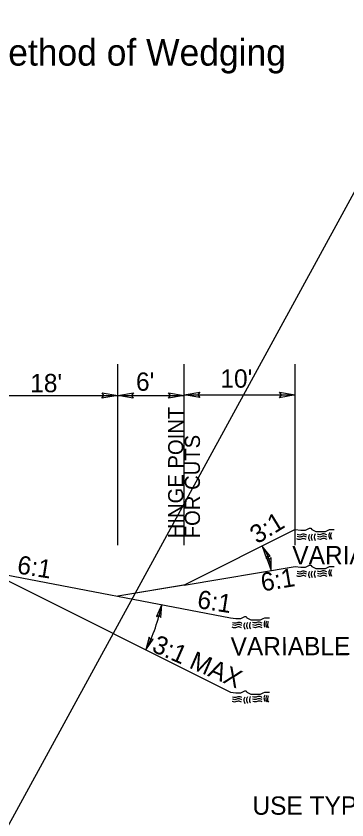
# Model space of a CAD drawing. Extents: x 2241081 to 2251104, y 658534 to 663427.
# Drawn here: x 2246709.7 to 2246858.7, y 662171.2 to 662533.4 of the extents above; entities that cross this region are included whole.
import ezdxf

# ---------------------------------------------------------------- set-up
doc = ezdxf.new("R2010")
doc.units = 0
for name, color, linetype in [('Old_Level_1', 7, 'Continuous'), ('Old_Level_2', 7, 'Continuous'), ('Prop Dimension', 7, 'Continuous'), ('Prop Dimension Text', 7, 'Continuous'), ('Prop PHM Text', 7, 'Continuous'), ('Typical Hinge Slope Interstate CELL', 7, 'Continuous'), ('Typical Terminator CELL', 7, 'Continuous'), ('Typical Text General CELL', 7, 'Continuous'), ('Typical Text Label CELL', 7, 'Continuous')]:
    doc.layers.add(name, color=color, linetype=linetype)

msp = doc.modelspace()

# ---------------------------------------------------------------- linework, layer by layer
at = {"layer": 'Old_Level_1'}
for p, q in [((2246835.44, 662301.98), (2246785.44, 662276.98)), ((2246697.42, 662283.15), (2246806.26, 662262.2)), ((2246785.44, 662276.98), (2246835.44, 662285.32)), ((2246785.44, 662276.98), (2246763.44, 662273.32))]:
    msp.add_line(p, q, dxfattribs=at)
for points in [[(2246835.44, 662301.98), (2246837.9, 662301.68), (2246838.52, 662301.68), (2246839.45, 662301.68), (2246840.06, 662301.68), (2246840.68, 662301.98), (2246841.29, 662302.29), (2246841.91, 662302.6), (2246842.53, 662302.6), (2246842.84, 662301.98), (2246843.45, 662301.68), (2246844.07, 662301.37), (2246844.68, 662301.06), (2246845.3, 662301.06), (2246845.92, 662301.06), (2246846.53, 662301.06), (2246847.15, 662301.06), (2246847.76, 662301.06), (2246848.38, 662301.06), (2246849, 662301.06), (2246849.61, 662301.37), (2246850.23, 662301.68), (2246850.84, 662301.98), (2246851.77, 662301.98), (2246852.39, 662301.98), (2246853, 662301.98)], [(2246835.44, 662285.32), (2246837.9, 662285.01), (2246838.52, 662285.01), (2246839.45, 662285.01), (2246840.06, 662285.01), (2246840.68, 662285.32), (2246841.29, 662285.63), (2246841.91, 662285.94), (2246842.53, 662285.94), (2246842.84, 662285.32), (2246843.45, 662285.01), (2246844.07, 662284.7), (2246844.68, 662284.4), (2246845.3, 662284.4), (2246845.92, 662284.4), (2246846.53, 662284.4), (2246847.15, 662284.4), (2246847.76, 662284.4), (2246848.38, 662284.4), (2246849, 662284.4), (2246849.61, 662284.7), (2246850.23, 662285.01), (2246850.84, 662285.32), (2246851.77, 662285.32), (2246852.39, 662285.32), (2246853, 662285.32)], [(2246806.26, 662262.2), (2246808.73, 662261.9), (2246809.34, 662261.9), (2246810.27, 662261.9), (2246810.88, 662261.9), (2246811.5, 662262.2), (2246812.11, 662262.51), (2246812.73, 662262.82), (2246813.35, 662262.82), (2246813.66, 662262.2), (2246814.27, 662261.9), (2246814.89, 662261.59), (2246815.5, 662261.28), (2246816.12, 662261.28), (2246816.74, 662261.28), (2246817.35, 662261.28), (2246817.97, 662261.28), (2246818.59, 662261.28), (2246819.2, 662261.28), (2246819.82, 662261.28), (2246820.43, 662261.59), (2246821.05, 662261.9), (2246821.67, 662262.2), (2246822.59, 662262.2), (2246823.21, 662262.2), (2246823.82, 662262.2)], [(2246806.25, 662228.74), (2246808.72, 662228.43), (2246809.33, 662228.43), (2246810.26, 662228.43), (2246810.87, 662228.43), (2246811.49, 662228.74), (2246812.1, 662229.05), (2246812.72, 662229.36), (2246813.34, 662229.36), (2246813.65, 662228.74), (2246814.26, 662228.43), (2246814.88, 662228.12), (2246815.49, 662227.81), (2246816.11, 662227.81), (2246816.73, 662227.81), (2246817.34, 662227.81), (2246817.96, 662227.81), (2246818.58, 662227.81), (2246819.19, 662227.81), (2246819.81, 662227.81), (2246820.42, 662228.12), (2246821.04, 662228.43), (2246821.66, 662228.74), (2246822.58, 662228.74), (2246823.2, 662228.74), (2246823.81, 662228.74)]]:
    msp.add_lwpolyline(points, dxfattribs=at)
for points in [[(2246840.61, 662299.51), (2246839.1, 662299.94), (2246837.52, 662299.53), (2246836.37, 662299.79)], [(2246840.61, 662299.51), (2246839.1, 662299.94), (2246837.52, 662299.53), (2246836.37, 662299.79)], [(2246843.07, 662299.9), (2246842.65, 662298.66), (2246843.1, 662297.01)], [(2246843.07, 662299.9), (2246842.65, 662298.66), (2246843.1, 662297.01)], [(2246844.38, 662300.01), (2246843.96, 662298.77), (2246844.41, 662297.12)], [(2246844.38, 662300.01), (2246843.96, 662298.77), (2246844.41, 662297.12)], [(2246849.64, 662299.65), (2246848.14, 662300.08), (2246846.54, 662299.68), (2246845.4, 662299.94)], [(2246849.64, 662299.65), (2246848.14, 662300.08), (2246846.54, 662299.68), (2246845.4, 662299.94)], [(2246850.97, 662300.62), (2246850.54, 662299.38), (2246851, 662297.73)], [(2246850.97, 662300.62), (2246850.54, 662299.38), (2246851, 662297.73)], [(2246851.75, 662300.54), (2246851.33, 662299.29), (2246851.79, 662297.65)], [(2246851.75, 662300.54), (2246851.33, 662299.29), (2246851.79, 662297.65)], [(2246840.42, 662297.47), (2246838.92, 662297.9), (2246837.32, 662297.5), (2246836.18, 662297.76)], [(2246840.42, 662297.47), (2246838.92, 662297.9), (2246837.32, 662297.5), (2246836.18, 662297.76)], [(2246840.57, 662298.56), (2246839.07, 662299), (2246837.48, 662298.59), (2246836.33, 662298.85)], [(2246840.57, 662298.56), (2246839.07, 662299), (2246837.48, 662298.59), (2246836.33, 662298.85)], [(2246841.86, 662299.8), (2246841.43, 662298.55), (2246841.89, 662296.91)], [(2246841.86, 662299.8), (2246841.43, 662298.55), (2246841.89, 662296.91)], [(2246849.65, 662298.61), (2246848.14, 662299.03), (2246846.56, 662298.62), (2246845.41, 662298.88)], [(2246849.65, 662298.61), (2246848.14, 662299.03), (2246846.56, 662298.62), (2246845.41, 662298.88)], [(2246849.77, 662297.55), (2246848.26, 662297.97), (2246846.67, 662297.58), (2246845.52, 662297.83)], [(2246849.77, 662297.55), (2246848.26, 662297.97), (2246846.67, 662297.58), (2246845.52, 662297.83)], [(2246840.57, 662281.9), (2246839.07, 662282.33), (2246837.48, 662281.92), (2246836.33, 662282.18)], [(2246840.57, 662281.9), (2246839.07, 662282.33), (2246837.48, 662281.92), (2246836.33, 662282.18)], [(2246840.61, 662282.84), (2246839.1, 662283.27), (2246837.52, 662282.87), (2246836.37, 662283.12)], [(2246840.61, 662282.84), (2246839.1, 662283.27), (2246837.52, 662282.87), (2246836.37, 662283.12)], [(2246841.86, 662283.13), (2246841.43, 662281.89), (2246841.89, 662280.24)], [(2246841.86, 662283.13), (2246841.43, 662281.89), (2246841.89, 662280.24)], [(2246843.07, 662283.24), (2246842.65, 662282), (2246843.1, 662280.35)], [(2246843.07, 662283.24), (2246842.65, 662282), (2246843.1, 662280.35)], [(2246844.38, 662283.34), (2246843.96, 662282.1), (2246844.41, 662280.45)], [(2246844.38, 662283.34), (2246843.96, 662282.1), (2246844.41, 662280.45)], [(2246849.64, 662282.99), (2246848.14, 662283.42), (2246846.54, 662283.01), (2246845.4, 662283.27)], [(2246849.64, 662282.99), (2246848.14, 662283.42), (2246846.54, 662283.01), (2246845.4, 662283.27)], [(2246849.65, 662281.94), (2246848.14, 662282.37), (2246846.56, 662281.96), (2246845.41, 662282.22)], [(2246849.65, 662281.94), (2246848.14, 662282.37), (2246846.56, 662281.96), (2246845.41, 662282.22)], [(2246850.97, 662283.95), (2246850.54, 662282.71), (2246851, 662281.07)], [(2246850.97, 662283.95), (2246850.54, 662282.71), (2246851, 662281.07)], [(2246851.75, 662283.87), (2246851.33, 662282.63), (2246851.79, 662280.98)], [(2246851.75, 662283.87), (2246851.33, 662282.63), (2246851.79, 662280.98)], [(2246840.42, 662280.81), (2246838.92, 662281.24), (2246837.32, 662280.83), (2246836.18, 662281.09)], [(2246840.42, 662280.81), (2246838.92, 662281.24), (2246837.32, 662280.83), (2246836.18, 662281.09)], [(2246849.77, 662280.88), (2246848.26, 662281.31), (2246846.67, 662280.91), (2246845.52, 662281.16)], [(2246849.77, 662280.88), (2246848.26, 662281.31), (2246846.67, 662280.91), (2246845.52, 662281.16)]]:
    msp.add_spline(points, degree=3, dxfattribs=at)
at = {"layer": 'Old_Level_2'}
msp.add_line((2245215.42, 659438.44), (2247357.78, 663362.06), dxfattribs=at)
for points in [[(2246811.43, 662259.73), (2246809.93, 662260.16), (2246808.34, 662259.75), (2246807.19, 662260)], [(2246811.43, 662259.73), (2246809.93, 662260.16), (2246808.34, 662259.75), (2246807.19, 662260)], [(2246812.68, 662260.01), (2246812.25, 662258.77), (2246812.71, 662257.13)], [(2246812.68, 662260.01), (2246812.25, 662258.77), (2246812.71, 662257.13)], [(2246813.89, 662260.12), (2246813.47, 662258.88), (2246813.92, 662257.23)], [(2246813.89, 662260.12), (2246813.47, 662258.88), (2246813.92, 662257.23)], [(2246815.2, 662260.22), (2246814.78, 662258.98), (2246815.23, 662257.34)], [(2246815.2, 662260.22), (2246814.78, 662258.98), (2246815.23, 662257.34)], [(2246820.46, 662259.87), (2246818.96, 662260.3), (2246817.37, 662259.9), (2246816.23, 662260.15)], [(2246820.46, 662259.87), (2246818.96, 662260.3), (2246817.37, 662259.9), (2246816.23, 662260.15)], [(2246821.79, 662260.84), (2246821.36, 662259.59), (2246821.82, 662257.95)], [(2246821.79, 662260.84), (2246821.36, 662259.59), (2246821.82, 662257.95)], [(2246822.57, 662260.76), (2246822.15, 662259.51), (2246822.61, 662257.86)], [(2246822.57, 662260.76), (2246822.15, 662259.51), (2246822.61, 662257.86)], [(2246823.3, 662260.61), (2246822.88, 662259.37), (2246823.33, 662257.73)], [(2246823.3, 662260.61), (2246822.88, 662259.37), (2246823.33, 662257.73)], [(2246811.24, 662257.69), (2246809.74, 662258.12), (2246808.15, 662257.72), (2246807, 662257.97)], [(2246811.39, 662258.78), (2246809.89, 662259.22), (2246808.3, 662258.81), (2246807.15, 662259.06)], [(2246811.39, 662258.78), (2246809.89, 662259.22), (2246808.3, 662258.81), (2246807.15, 662259.06)], [(2246820.47, 662258.82), (2246818.96, 662259.25), (2246817.38, 662258.84), (2246816.23, 662259.1)], [(2246820.47, 662258.82), (2246818.96, 662259.25), (2246817.38, 662258.84), (2246816.23, 662259.1)], [(2246820.59, 662257.77), (2246819.08, 662258.19), (2246817.49, 662257.79), (2246816.34, 662258.05)], [(2246820.59, 662257.77), (2246819.08, 662258.19), (2246817.49, 662257.79), (2246816.34, 662258.05)], [(2246811.23, 662224.23), (2246809.73, 662224.66), (2246808.14, 662224.25), (2246806.99, 662224.51)], [(2246811.38, 662225.32), (2246809.88, 662225.75), (2246808.29, 662225.34), (2246807.14, 662225.6)], [(2246811.38, 662225.32), (2246809.88, 662225.75), (2246808.29, 662225.34), (2246807.14, 662225.6)], [(2246811.42, 662226.26), (2246809.92, 662226.69), (2246808.33, 662226.29), (2246807.18, 662226.54)], [(2246811.42, 662226.26), (2246809.92, 662226.69), (2246808.33, 662226.29), (2246807.18, 662226.54)], [(2246812.67, 662226.55), (2246812.24, 662225.3), (2246812.7, 662223.66)], [(2246812.67, 662226.55), (2246812.24, 662225.3), (2246812.7, 662223.66)], [(2246813.88, 662226.66), (2246813.46, 662225.41), (2246813.91, 662223.77)], [(2246813.88, 662226.66), (2246813.46, 662225.41), (2246813.91, 662223.77)], [(2246815.19, 662226.76), (2246814.77, 662225.52), (2246815.22, 662223.87)], [(2246815.19, 662226.76), (2246814.77, 662225.52), (2246815.22, 662223.87)], [(2246820.45, 662226.4), (2246818.95, 662226.84), (2246817.36, 662226.43), (2246816.22, 662226.69)], [(2246820.45, 662226.4), (2246818.95, 662226.84), (2246817.36, 662226.43), (2246816.22, 662226.69)], [(2246820.46, 662225.36), (2246818.95, 662225.78), (2246817.37, 662225.38), (2246816.22, 662225.64)], [(2246820.46, 662225.36), (2246818.95, 662225.78), (2246817.37, 662225.38), (2246816.22, 662225.64)], [(2246820.58, 662224.3), (2246819.07, 662224.73), (2246817.48, 662224.33), (2246816.33, 662224.58)], [(2246820.58, 662224.3), (2246819.07, 662224.73), (2246817.48, 662224.33), (2246816.33, 662224.58)], [(2246821.78, 662227.37), (2246821.35, 662226.13), (2246821.81, 662224.49)], [(2246821.78, 662227.37), (2246821.35, 662226.13), (2246821.81, 662224.49)], [(2246822.56, 662227.29), (2246822.14, 662226.05), (2246822.6, 662224.4)], [(2246822.56, 662227.29), (2246822.14, 662226.05), (2246822.6, 662224.4)], [(2246823.29, 662227.15), (2246822.87, 662225.91), (2246823.32, 662224.26)], [(2246823.29, 662227.15), (2246822.87, 662225.91), (2246823.32, 662224.26)]]:
    msp.add_spline(points, degree=3, dxfattribs=at)
at = {"layer": 'Prop Dimension'}
for centre, radius, start, end in [((2246805.5, 662282.66), 19.12, 2.5693, 38.3323), ((2246695.94, 662284.57), 81.05, 333.0098, 348.3211)]:
    msp.add_arc(centre, radius, start, end, dxfattribs=at)
at = {"layer": 'Prop Dimension Text'}
for p, q in [((2246755.44, 662294.99), (2246755.44, 662376.47)), ((2246785.44, 662294.99), (2246785.44, 662376.47)), ((2246835.44, 662294.99), (2246835.44, 662376.47)), ((2246697.43, 662362.4), (2246755.44, 662362.4)), ((2246755.44, 662362.4), (2246785.44, 662362.4)), ((2246785.44, 662362.78), (2246785.44, 662362.78)), ((2246785.44, 662362.66), (2246835.44, 662362.66)), ((2246835.44, 662362.78), (2246835.44, 662362.78))]:
    msp.add_line(p, q, dxfattribs=at)
at = {"layer": 'Typical Hinge Slope Interstate CELL'}
for p, q in [((2246697.42, 662283.15), (2246806.25, 662228.74)), ((2246785.94, 662277.07), (2246755.44, 662271.98))]:
    msp.add_line(p, q, dxfattribs=at)
at = {"layer": 'Typical Terminator CELL'}
for points in [[(2246748.41, 662363.61), (2246755.44, 662362.4), (2246748.37, 662361.15), (2246749.27, 662362.4)], [(2246762.47, 662361.19), (2246755.44, 662362.4), (2246762.51, 662363.65), (2246761.61, 662362.4)], [(2246778.41, 662363.61), (2246785.44, 662362.4), (2246778.37, 662361.15), (2246779.27, 662362.4)], [(2246792.47, 662361.45), (2246785.44, 662362.66), (2246792.51, 662363.91), (2246791.61, 662362.66)], [(2246828.41, 662363.87), (2246835.44, 662362.66), (2246828.37, 662361.41), (2246829.27, 662362.66)], [(2246824.16, 662289.95), (2246820.5, 662294.51), (2246822.41, 662288.94), (2246822.95, 662290.08)], [(2246822.6, 662289.01), (2246824.6, 662283.51), (2246824.58, 662289.4), (2246823.71, 662288.5)], [(2246774.92, 662262.32), (2246775.31, 662268.16), (2246772.95, 662262.76), (2246774.12, 662263.24)], [(2246769.57, 662253.46), (2246768.16, 662247.78), (2246771.43, 662252.68), (2246770.2, 662252.42)]]:
    msp.add_lwpolyline(points, close=True, dxfattribs=at)

# ---------------------------------------------------------------- texts
at = {"layer": 'Prop Dimension Text'}
for s, rotation, p in [("6'", 359.9999, (2246763.7, 662364.53)), ("10'", 359.9999, (2246801.71, 662365.93)), ("18'", 359.9999, (2246716.04, 662363.87)), ('6:1', 351.1342, (2246709.81, 662282.26)), ('6:1', 351.1342, (2246790.93, 662266.68))]:
    msp.add_text(s, height=8.25, rotation=rotation, dxfattribs=at).set_placement(p)
at = {"layer": 'Prop PHM Text'}
for s, height, p in [('HINGE POINT', 6.8193, (2246785, 662298.06)), ('FOR CUTS', 6.819, (2246792.51, 662298.06))]:
    msp.add_text(s, height=height, rotation=89.9999, dxfattribs=at).set_placement(p)
at = {"layer": 'Typical Hinge Slope Interstate CELL'}
for s, rotation, p in [('3:1', 31.5585, (2246818.27, 662295.27)), ('VARIABLE SLOPE', 0.1842, (2246834.12, 662286.29)), ('6:1', 9.4623, (2246820.64, 662274.08)), ('3:1 MAX', 336.3588, (2246770.34, 662247.26)), ('VARIABLE SLOPE', 0.1842, (2246806.33, 662245.23))]:
    msp.add_text(s, height=8.25, rotation=rotation, dxfattribs=at).set_placement(p)
at = {"layer": 'Typical Text General CELL'}
msp.add_text('Detail Showing Method of Wedging', height=11.9356, rotation=359.9999, dxfattribs=at).set_placement((2246581.94, 662511.03))
at = {"layer": 'Typical Text Label CELL'}
msp.add_text('USE TYPICAL SECTION NO. 1', height=8.25, dxfattribs=at).set_placement((2246816.14, 662173.49))

doc.saveas('drawing.dxf')
